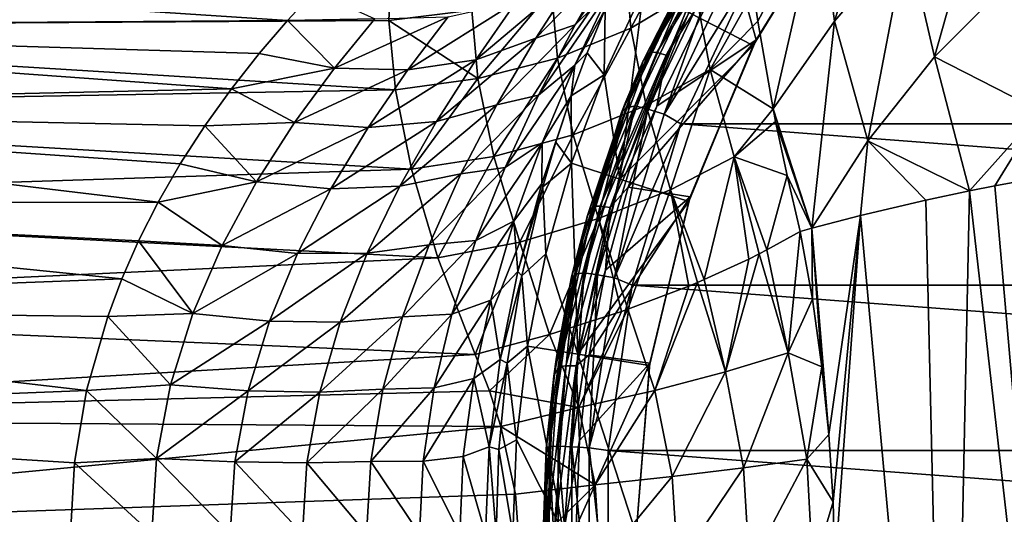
# Model space of a CAD drawing. Header units: metres. Extents: x -109 to 109, y -917 to 389.
# Tile 619 of 656: x -41 to -17, y 0 to 12. Entities that reach past the tile are written whole.
import ezdxf

# ---------------------------------------------------------------- set-up
doc = ezdxf.new("R2010")
doc.units = ezdxf.units.M
doc.layers.add('solid_24503124_XXX_01_SW0001', color=7, linetype='CONTINUOUS')

msp = doc.modelspace()

# ---------------------------------------------------------------- linework, layer by layer
at = {"layer": 'solid_24503124_XXX_01_SW0001'}
for points in [[(-19.7202, 17.148039, 18.1031), (-21.575054, 15.159669, 16.99964), (-21.206009, 12.38853, 18.866049)], [(-19.7202, 17.148039, 18.1031), (-21.206009, 12.38853, 18.866049), (-19.455965, 14.421218, 20.060394)], [(-17.428541, 16.327835, 21.142611), (-19.455965, 14.421218, 20.060394), (-18.783989, 11.531207, 21.646631)], [(-17.428541, 16.327835, 21.142611), (-18.783989, 11.531207, 21.646631), (-16.886023, 13.440749, 22.795244)], [(-21.034418, 15.28244, -55.5), (-23.16614, 11.803802, -55.5), (-24.725431, 12.598236, -55.5)], [(-23.095123, 11.942163, -68.410385), (-20.926567, 15.429807, -69.183578), (-23.676977, 14.062058, -68.880356)], [(-23.095123, 11.942163, -68.410385), (-23.16614, 11.803802, -55.5), (-21.034418, 15.28244, -55.5)], [(-23.095123, 11.942163, -68.410385), (-21.034418, 15.28244, -55.5), (-20.926567, 15.429807, -69.183578)], [(-25.662672, 11.65225, -68.774284), (-23.76852, 15.161622, -69.552292), (-23.966427, 14.955153, -69.78373)], [(-23.616819, 15.117866, -69.315033), (-23.76852, 15.161622, -69.552292), (-25.662672, 11.65225, -68.774284)], [(-25.499327, 11.630061, -68.541809), (-23.616819, 15.117866, -69.315033), (-25.662672, 11.65225, -68.774284)], [(-23.408556, 15.023274, -69.145035), (-23.616819, 15.117866, -69.315033), (-25.499327, 11.630061, -68.541809)], [(-25.27508, 11.565077, -68.378372), (-23.408556, 15.023274, -69.145035), (-25.499327, 11.630061, -68.541809)], [(-25.27508, 11.565077, -68.378372), (-23.676977, 14.062058, -68.880356), (-23.408556, 15.023274, -69.145035)], [(-21.575054, 15.159669, 16.99964), (-23.1581, 13.099862, 15.798774), (-23.055262, 12.389026, 16.320356)], [(-21.575054, 15.159669, 16.99964), (-23.055262, 12.389026, 16.320356), (-22.687817, 10.27586, 17.556974)], [(-21.575054, 15.159669, 16.99964), (-22.687817, 10.27586, 17.556974), (-21.206009, 12.38853, 18.866049)], [(-27.472441, 12.299416, -16.502735), (-25.692024, 14.920095, -16.615126), (-26.612989, 13.157904, -18.040602)], [(-27.472441, 12.299416, -16.502735), (-26.539146, 13.929965, -15.151919), (-25.692024, 14.920095, -16.615126)], [(-26.266005, 13.874223, 11.038857), (-26.124853, 12.222752, 12.849052), (-24.705946, 14.879438, 11.826934)], [(-26.124853, 12.222752, 12.849052), (-24.56822, 13.159922, 13.723076), (-24.705946, 14.879438, 11.826934)], [(-25.831335, 11.434229, -69.003159), (-23.966427, 14.955153, -69.78373), (-24.378328, 14.27444, -69.657234)], [(-25.662672, 11.65225, -68.774284), (-23.966427, 14.955153, -69.78373), (-25.831335, 11.434229, -69.003159)], [(-19.455965, 14.421218, 20.060394), (-21.206009, 12.38853, 18.866049), (-20.398796, 9.50236, 20.381699)], [(-19.455965, 14.421218, 20.060394), (-20.398796, 9.50236, 20.381699), (-18.783989, 11.531207, 21.646631)], [(-26.251627, 10.290256, -115.290489), (-24.531811, 14.009024, -114.371078), (-24.457947, 14.059238, -114.703629)], [(-26.251627, 10.290256, -115.290489), (-24.457947, 14.059238, -114.703629), (-26.023148, 10.342906, -115.705444)], [(-26.24716, 10.447444, -68.832848), (-24.378328, 14.27444, -69.657234), (-24.531811, 14.009024, -114.371078)], [(-25.831335, 11.434229, -69.003159), (-24.378328, 14.27444, -69.657234), (-26.24716, 10.447444, -68.832848)], [(-26.023148, 10.342906, -115.705444), (-24.215528, 14.126967, -115.116051), (-25.713863, 10.264567, -116.050247)], [(-24.457947, 14.059238, -114.703629), (-24.215528, 14.126967, -115.116051), (-26.023148, 10.342906, -115.705444)], [(-24.215528, 14.126967, -115.116051), (-23.927008, 14.021741, -115.471535), (-25.713863, 10.264567, -116.050247)], [(-23.095123, 11.942163, -68.410385), (-23.676977, 14.062058, -68.880356), (-25.497822, 10.339836, -68.055161)], [(-25.27508, 11.565077, -68.378372), (-25.497822, 10.339836, -68.055161), (-23.676977, 14.062058, -68.880356)], [(-56.5, 13.856406, -8), (-33.776604, 13.116214, -9.163239), (-34.432426, 12.404593, -10.105744)], [(-56.5, 12.256711, -10.284602), (-56.5, 13.856406, -8), (-34.432426, 12.404593, -10.105744)], [(-56.5, 13.856406, 8), (-56.5, 12.256711, 10.284602), (-31.911604, 13.806669, 8.085536)], [(-28.421934, 11.980676, -14.796206), (-26.539146, 13.929965, -15.151919), (-27.472441, 12.299416, -16.502735)], [(-28.421934, 11.980676, -14.796206), (-27.444651, 13.509051, -13.410356), (-26.539146, 13.929965, -15.151919)], [(-28.044989, 13.124377, 10.45727), (-27.899931, 11.495962, 12.227619), (-26.266005, 13.874223, 11.038857)], [(-27.899931, 11.495962, 12.227619), (-26.124853, 12.222752, 12.849052), (-26.266005, 13.874223, 11.038857)], [(-26.24716, 10.447444, -68.832848), (-24.531811, 14.009024, -114.371078), (-26.352238, 10.179494, -114.905983)], [(-26.251627, 10.290256, -115.290489), (-26.352238, 10.179494, -114.905983), (-24.531811, 14.009024, -114.371078)], [(-25.713863, 10.264567, -116.050247), (-23.927008, 14.021741, -115.471535), (-25.32399, 10.140162, -116.280907)], [(-23.927008, 14.021741, -115.471535), (-23.563311, 13.854041, -115.717056), (-25.32399, 10.140162, -116.280907)], [(-25.32399, 10.140162, -116.280907), (-23.563311, 13.854041, -115.717056), (-23.170029, 13.623726, -115.831429)], [(-56.5, 12.256711, 10.284602), (-31.977009, 12.406566, 10.103322), (-31.911604, 13.806669, 8.085536)], [(-29.974731, 12.658633, 10.104457), (-31.911604, 13.806669, 8.085536), (-31.977009, 12.406566, 10.103322)], [(-25.32399, 10.140162, -116.280907), (-23.170029, 13.623726, -115.831429), (-24.921597, 9.905602, -116.384377)], [(24.920534, 9.908373, -116.384033), (-24.921597, 9.905602, -116.384377), (-23.170029, 13.623726, -115.831429)], [(23.169035, 13.625479, -115.831123), (24.920534, 9.908373, -116.384033), (-23.170029, 13.623726, -115.831429)], [(-29.876015, 11.455815, -13.569206), (-27.444651, 13.509051, -13.410356), (-28.421934, 11.980676, -14.796206)], [(-29.876015, 11.455815, -13.569206), (-28.89983, 12.854183, -12.249335), (-27.444651, 13.509051, -13.410356)], [(-16.886023, 13.440749, 22.795244), (-18.783989, 11.531207, 21.646631), (-16.211521, 10.215284, 23.874405)], [(-32.321529, 12.445613, -10.373001), (-34.432426, 12.404593, -10.105744), (-33.776604, 13.116214, -9.163239)], [(-28.044989, 13.124377, 10.45727), (-29.974731, 12.658633, 10.104457), (-29.825436, 11.007402, 11.882587)], [(-28.044989, 13.124377, 10.45727), (-29.825436, 11.007402, 11.882587), (-27.899931, 11.495962, 12.227619)], [(-28.358997, 10.60162, -17.624876), (-26.612989, 13.157904, -18.040602), (-27.483097, 11.327538, -19.222845)], [(-28.358997, 10.60162, -17.624876), (-27.472441, 12.299416, -16.502735), (-26.612989, 13.157904, -18.040602)], [(-27.483097, 11.327538, -19.222845), (-26.612989, 13.157904, -18.040602), (-26.751974, 12.679529, -19.6329)], [(-25.822058, 13.156995, -37.5), (-26.391819, 8.575222, -55.5), (-26.774742, 11.090462, -37.5)], [(-25.822058, 13.156995, -37.5), (-26.774742, 11.090462, -37.5), (-26.751974, 12.679529, -19.6329)], [(-25.822058, 13.156995, -37.5), (-24.725431, 12.598236, -55.5), (-26.391819, 8.575222, -55.5)], [(-26.124853, 12.222752, 12.849052), (-25.757866, 10.356495, 14.408895), (-24.56822, 13.159922, 13.723076)], [(-25.757866, 10.356495, 14.408895), (-24.210369, 11.224267, 15.366763), (-24.56822, 13.159922, 13.723076)], [(-24.56822, 13.159922, 13.723076), (-24.210369, 11.224267, 15.366763), (-23.1581, 13.099862, 15.798774)], [(-24.210369, 11.224267, 15.366763), (-23.055262, 12.389026, 16.320356), (-23.1581, 13.099862, 15.798774)], [(-29.825436, 11.007402, 11.882587), (-29.974731, 12.658633, 10.104457), (-31.977009, 12.406566, 10.103322)], [(-31.52136, 11.210532, -12.50977), (-28.89983, 12.854183, -12.249335), (-29.876015, 11.455815, -13.569206)], [(-31.52136, 11.210532, -12.50977), (-30.546156, 12.494998, -11.225233), (-28.89983, 12.854183, -12.249335)], [(-27.483097, 11.327538, -19.222845), (-26.751974, 12.679529, -19.6329), (-27.184282, 11.624179, -20.761402)], [(-26.774742, 11.090462, -37.5), (-27.184282, 11.624179, -20.761402), (-26.751974, 12.679529, -19.6329)], [(-56.5, 12.256711, 10.284602), (-31.819313, 10.734424, 11.864744), (-31.977009, 12.406566, 10.103322)], [(-56.5, 12.256711, -10.284602), (-34.432426, 12.404593, -10.105744), (-35.111633, 11.612394, -11.00692)], [(-33.295925, 11.255138, -11.654319), (-35.111633, 11.612394, -11.00692), (-34.432426, 12.404593, -10.105744)], [(-33.295925, 11.255138, -11.654319), (-34.432426, 12.404593, -10.105744), (-32.321529, 12.445613, -10.373001)], [(-33.295925, 11.255138, -11.654319), (-30.546156, 12.494998, -11.225233), (-31.52136, 11.210532, -12.50977)], [(-33.295925, 11.255138, -11.654319), (-32.321529, 12.445613, -10.373001), (-30.546156, 12.494998, -11.225233)], [(-29.825436, 11.007402, 11.882587), (-31.977009, 12.406566, 10.103322), (-31.819313, 10.734424, 11.864744)], [(-23.16614, 11.803802, -55.5), (-26.391819, 8.575222, -55.5), (-24.725431, 12.598236, -55.5)], [(-24.210369, 11.224267, 15.366763), (-22.687817, 10.27586, 17.556974), (-23.055262, 12.389026, 16.320356)], [(-21.206009, 12.38853, 18.866049), (-22.687817, 10.27586, 17.556974), (-21.752953, 7.386054, 18.987127)], [(-21.206009, 12.38853, 18.866049), (-21.752953, 7.386054, 18.987127), (-20.398796, 9.50236, 20.381699)], [(-56.5, 12.256711, -10.284602), (-35.111633, 11.612394, -11.00692), (-35.785995, 10.757524, -11.843803)], [(-56.5, 10.284602, -12.256711), (-56.5, 12.256711, -10.284602), (-35.785995, 10.757524, -11.843803)], [(-56.5, 12.256711, 10.284602), (-56.5, 10.284602, 12.256711), (-31.819313, 10.734424, 11.864744)], [(-29.364809, 10.369782, -15.956397), (-27.472441, 12.299416, -16.502735), (-28.358997, 10.60162, -17.624876)], [(-29.364809, 10.369782, -15.956397), (-28.421934, 11.980676, -14.796206), (-27.472441, 12.299416, -16.502735)], [(-27.899931, 11.495962, 12.227619), (-27.522528, 9.646143, 13.740574), (-26.124853, 12.222752, 12.849052)], [(-27.522528, 9.646143, 13.740574), (-25.757866, 10.356495, 14.408895), (-26.124853, 12.222752, 12.849052)], [(-30.825558, 9.966442, -14.69121), (-28.421934, 11.980676, -14.796206), (-29.364809, 10.369782, -15.956397)], [(-30.825558, 9.966442, -14.69121), (-29.876015, 11.455815, -13.569206), (-28.421934, 11.980676, -14.796206)], [(-23.095123, 11.942163, -68.410385), (-25.497822, 10.339836, -68.055161), (-26.19401, 8.38144, -67.620995)], [(-24.692266, 8.141981, -67.567909), (-23.095123, 11.942163, -68.410385), (-26.19401, 8.38144, -67.620995)], [(-24.692266, 8.141981, -67.567909), (-23.16614, 11.803802, -55.5), (-23.095123, 11.942163, -68.410385)], [(-23.16614, 11.803802, -55.5), (-24.727448, 8.034504, -55.5), (-26.391819, 8.575222, -55.5)], [(-24.692266, 8.141981, -67.567909), (-24.727448, 8.034504, -55.5), (-23.16614, 11.803802, -55.5)], [(-33.295925, 11.255138, -11.654319), (-35.785995, 10.757524, -11.843803), (-35.111633, 11.612394, -11.00692)], [(-32.478886, 9.82093, -13.624565), (-29.876015, 11.455815, -13.569206), (-30.825558, 9.966442, -14.69121)], [(-32.478886, 9.82093, -13.624565), (-31.52136, 11.210532, -12.50977), (-29.876015, 11.455815, -13.569206)], [(-27.899931, 11.495962, 12.227619), (-29.825436, 11.007402, 11.882587), (-29.436735, 9.120432, 13.38741)], [(-27.899931, 11.495962, 12.227619), (-29.436735, 9.120432, 13.38741), (-27.522528, 9.646143, 13.740574)], [(-26.774742, 11.090462, -37.5), (-27.568964, 10.585993, -21.728491), (-27.184282, 11.624179, -20.761402)], [(-27.483097, 11.327538, -19.222845), (-27.184282, 11.624179, -20.761402), (-27.568964, 10.585993, -21.728491)], [(-27.178856, 7.695705, -68.174355), (-25.831335, 11.434229, -69.003159), (-26.24716, 10.447444, -68.832848)], [(-27.038572, 7.920352, -67.946945), (-25.831335, 11.434229, -69.003159), (-27.178856, 7.695705, -68.174355)], [(-27.038572, 7.920352, -67.946945), (-25.662672, 11.65225, -68.774284), (-25.831335, 11.434229, -69.003159)], [(-25.499327, 11.630061, -68.541809), (-25.662672, 11.65225, -68.774284), (-27.038572, 7.920352, -67.946945)], [(-26.866831, 7.920931, -67.719513), (-25.499327, 11.630061, -68.541809), (-27.038572, 7.920352, -67.946945)], [(-25.27508, 11.565077, -68.378372), (-25.499327, 11.630061, -68.541809), (-26.866831, 7.920931, -67.719513)], [(-26.631058, 7.887203, -67.563011), (-25.27508, 11.565077, -68.378372), (-26.866831, 7.920931, -67.719513)], [(-26.631058, 7.887203, -67.563011), (-25.497822, 10.339836, -68.055161), (-25.27508, 11.565077, -68.378372)], [(-18.783989, 11.531207, 21.646631), (-20.398796, 9.50236, 20.381699), (-17.940081, 8.286742, 22.643448)], [(-18.783989, 11.531207, 21.646631), (-17.940081, 8.286742, 22.643448), (-16.211521, 10.215284, 23.874405)], [(-34.262596, 9.940183, -12.793458), (-35.785995, 10.757524, -11.843803), (-33.295925, 11.255138, -11.654319)], [(-34.262596, 9.940183, -12.793458), (-33.295925, 11.255138, -11.654319), (-31.52136, 11.210532, -12.50977)], [(-34.262596, 9.940183, -12.793458), (-31.52136, 11.210532, -12.50977), (-32.478886, 9.82093, -13.624565)], [(-29.169197, 8.85772, -18.533417), (-27.483097, 11.327538, -19.222845), (-28.273262, 9.452996, -20.17697)], [(-29.169197, 8.85772, -18.533417), (-28.358997, 10.60162, -17.624876), (-27.483097, 11.327538, -19.222845)], [(-28.273262, 9.452996, -20.17697), (-27.483097, 11.327538, -19.222845), (-27.568964, 10.585993, -21.728491)], [(-25.757866, 10.356495, 14.408895), (-25.164553, 8.316632, 15.694437), (-24.210369, 11.224267, 15.366763)], [(-25.164553, 8.316632, 15.694437), (-23.631798, 9.110611, 16.73633), (-24.210369, 11.224267, 15.366763)], [(-24.210369, 11.224267, 15.366763), (-23.631798, 9.110611, 16.73633), (-22.687817, 10.27586, 17.556974)], [(-29.825436, 11.007402, 11.882587), (-31.819313, 10.734424, 11.864744), (-31.429295, 8.81644, 13.351793)], [(-29.436735, 9.120432, 13.38741), (-29.825436, 11.007402, 11.882587), (-31.429295, 8.81644, 13.351793)], [(-26.774742, 11.090462, -37.5), (-27.562353, 8.955551, -37.5), (-27.568964, 10.585993, -21.728491)], [(-26.774742, 11.090462, -37.5), (-26.391819, 8.575222, -55.5), (-27.562353, 8.955551, -37.5)], [(-56.5, 10.284602, -12.256711), (-35.785995, 10.757524, -11.843803), (-36.430328, 9.860072, -12.600753)], [(-56.5, 10.284602, 12.256711), (-31.429295, 8.81644, 13.351793), (-31.819313, 10.734424, 11.864744)], [(-34.262596, 9.940183, -12.793458), (-36.430328, 9.860072, -12.600753), (-35.785995, 10.757524, -11.843803)], [(-30.238077, 8.69774, -16.904169), (-28.358997, 10.60162, -17.624876), (-29.169197, 8.85772, -18.533417)], [(-30.238077, 8.69774, -16.904169), (-29.364809, 10.369782, -15.956397), (-28.358997, 10.60162, -17.624876)], [(-28.281446, 8.468591, -22.592659), (-27.568964, 10.585993, -21.728491), (-27.939276, 9.468213, -22.631189)], [(-28.273262, 9.452996, -20.17697), (-27.568964, 10.585993, -21.728491), (-28.281446, 8.468591, -22.592659)], [(-27.562353, 8.955551, -37.5), (-27.939276, 9.468213, -22.631189), (-27.568964, 10.585993, -21.728491)], [(-56.5, 10.284602, -12.256711), (-37.024799, 8.940952, -13.268736), (-37.559166, 8.012844, -13.848983)], [(-56.5, 8, -13.856406), (-56.5, 10.284602, -12.256711), (-37.559166, 8.012844, -13.848983)], [(-56.5, 10.284602, -12.256711), (-36.430328, 9.860072, -12.600753), (-37.024799, 8.940952, -13.268736)], [(-56.5, 10.284602, 12.256711), (-56.5, 8, 13.856406), (-31.429295, 8.81644, 13.351793)], [(-31.711895, 8.403226, -15.623512), (-29.364809, 10.369782, -15.956397), (-30.238077, 8.69774, -16.904169)], [(-31.711895, 8.403226, -15.623512), (-30.825558, 9.966442, -14.69121), (-29.364809, 10.369782, -15.956397)], [(-27.522528, 9.646143, 13.740574), (-26.912403, 7.621606, 14.96833), (-25.757866, 10.356495, 14.408895)], [(-27.522182, 6.371183, -67.954765), (-26.24716, 10.447444, -68.832848), (-26.352238, 10.179494, -114.905983)], [(-27.178856, 7.695705, -68.174355), (-26.24716, 10.447444, -68.832848), (-27.522182, 6.371183, -67.954765)], [(-27.476698, 6.27702, -115.712921), (-26.352238, 10.179494, -114.905983), (-26.251627, 10.290256, -115.290489)], [(-27.476698, 6.27702, -115.712921), (-26.251627, 10.290256, -115.290489), (-27.25803, 6.31038, -116.13015)], [(-27.25803, 6.31038, -116.13015), (-26.023148, 10.342906, -115.705444), (-26.934349, 6.261944, -116.467148)], [(-26.251627, 10.290256, -115.290489), (-26.023148, 10.342906, -115.705444), (-27.25803, 6.31038, -116.13015)], [(-26.023148, 10.342906, -115.705444), (-25.713863, 10.264567, -116.050247), (-26.934349, 6.261944, -116.467148)], [(-26.934349, 6.261944, -116.467148), (-25.713863, 10.264567, -116.050247), (-26.526325, 6.18524, -116.686958)], [(-26.912403, 7.621606, 14.96833), (-25.164553, 8.316632, 15.694437), (-25.757866, 10.356495, 14.408895)], [(-26.631058, 7.887203, -67.563011), (-26.19401, 8.38144, -67.620995), (-25.497822, 10.339836, -68.055161)], [(-25.713863, 10.264567, -116.050247), (-25.32399, 10.140162, -116.280907), (-26.526325, 6.18524, -116.686958)], [(-23.631798, 9.110611, 16.73633), (-22.626621, 9.965245, 17.70426), (-22.687817, 10.27586, 17.556974)], [(-22.687817, 10.27586, 17.556974), (-22.626621, 9.965245, 17.70426), (-21.752953, 7.386054, 18.987127)], [(-27.522182, 6.371183, -67.954765), (-26.352238, 10.179494, -114.905983), (-27.567728, 6.171128, -115.282211)], [(-27.476698, 6.27702, -115.712921), (-27.567728, 6.171128, -115.282211), (-26.352238, 10.179494, -114.905983)], [(-26.526325, 6.18524, -116.686958), (-25.32399, 10.140162, -116.280907), (-24.921597, 9.905602, -116.384377)], [(-16.211521, 10.215284, 23.874405), (-17.940081, 8.286742, 22.643448), (-17.322748, 8.409726, 23.121616)], [(-16.211521, 10.215284, 23.874405), (-17.322748, 8.409726, 23.121616), (-15.558945, 8.731133, 24.34955)], [(-35.181576, 8.508031, -13.78535), (-37.024799, 8.940952, -13.268736), (-36.430328, 9.860072, -12.600753)], [(-35.181576, 8.508031, -13.78535), (-36.430328, 9.860072, -12.600753), (-34.262596, 9.940183, -12.793458)], [(-35.181576, 8.508031, -13.78535), (-34.262596, 9.940183, -12.793458), (-32.478886, 9.82093, -13.624565)], [(-35.181576, 8.508031, -13.78535), (-32.478886, 9.82093, -13.624565), (-33.380577, 8.33861, -14.571616)], [(-33.380577, 8.33861, -14.571616), (-30.825558, 9.966442, -14.69121), (-31.711895, 8.403226, -15.623512)], [(-33.380577, 8.33861, -14.571616), (-32.478886, 9.82093, -13.624565), (-30.825558, 9.966442, -14.69121)], [(-26.526325, 6.18524, -116.686958), (-24.921597, 9.905602, -116.384377), (-26.0924, 6.007472, -116.774124)], [(26.091532, 6.011378, -116.773827), (-26.0924, 6.007472, -116.774124), (-24.921597, 9.905602, -116.384377)], [(24.920534, 9.908373, -116.384033), (26.091532, 6.011378, -116.773827), (-24.921597, 9.905602, -116.384377)], [(-23.631798, 9.110611, 16.73633), (-22.351046, 8.662759, 18.237749), (-22.626621, 9.965245, 17.70426)], [(-22.626621, 9.965245, 17.70426), (-22.351046, 8.662759, 18.237749), (-21.752953, 7.386054, 18.987127)], [(-27.522528, 9.646143, 13.740574), (-29.436735, 9.120432, 13.38741), (-28.808372, 7.052164, 14.585835)], [(-27.522528, 9.646143, 13.740574), (-28.808372, 7.052164, 14.585835), (-26.912403, 7.621606, 14.96833)], [(-29.875584, 7.086966, -19.24299), (-28.273262, 9.452996, -20.17697), (-28.958103, 7.554953, -20.919321)], [(-29.875584, 7.086966, -19.24299), (-29.169197, 8.85772, -18.533417), (-28.273262, 9.452996, -20.17697)], [(-28.958103, 7.554953, -20.919321), (-28.273262, 9.452996, -20.17697), (-28.281446, 8.468591, -22.592659)], [(-28.281446, 8.468591, -22.592659), (-27.939276, 9.468213, -22.631189), (-28.25569, 8.385601, -23.382771)], [(-27.562353, 8.955551, -37.5), (-28.25569, 8.385601, -23.382771), (-27.939276, 9.468213, -22.631189)], [(-20.398796, 9.50236, 20.381699), (-21.752953, 7.386054, 18.987127), (-20.57029, 7.692861, 20.269875)], [(-20.398796, 9.50236, 20.381699), (-20.57029, 7.692861, 20.269875), (-18.996506, 8.062433, 21.759905)], [(-20.398796, 9.50236, 20.381699), (-18.996506, 8.062433, 21.759905), (-17.940081, 8.286742, 22.643448)], [(-29.436735, 9.120432, 13.38741), (-31.429295, 8.81644, 13.351793), (-30.792587, 6.673843, 14.541657)], [(-28.808372, 7.052164, 14.585835), (-29.436735, 9.120432, 13.38741), (-30.792587, 6.673843, 14.541657)], [(-25.164553, 8.316632, 15.694437), (-24.350927, 6.148082, 16.688004), (-23.631798, 9.110611, 16.73633)], [(-23.631798, 9.110611, 16.73633), (-24.350927, 6.148082, 16.688004), (-23.272039, 6.641501, 17.439009)], [(-23.631798, 9.110611, 16.73633), (-22.837912, 6.860618, 17.814236), (-22.351046, 8.662759, 18.237749)], [(-23.631798, 9.110611, 16.73633), (-23.026264, 6.763871, 17.645475), (-22.837912, 6.860618, 17.814236)], [(-23.631798, 9.110611, 16.73633), (-23.272039, 6.641501, 17.439009), (-23.026264, 6.763871, 17.645475)], [(-56.5, 8, 13.856406), (-30.792587, 6.673843, 14.541657), (-31.429295, 8.81644, 13.351793)], [(-35.181576, 8.508031, -13.78535), (-37.559166, 8.012844, -13.848983), (-37.024799, 8.940952, -13.268736)], [(-31.008366, 6.983476, -17.652254), (-29.169197, 8.85772, -18.533417), (-29.875584, 7.086966, -19.24299)], [(-31.008366, 6.983476, -17.652254), (-30.238077, 8.69774, -16.904169), (-29.169197, 8.85772, -18.533417)], [(-27.562353, 8.955551, -37.5), (-28.180031, 6.765427, -37.5), (-28.25569, 8.385601, -23.382771)], [(-27.562353, 8.955551, -37.5), (-27.408352, 4.341056, -55.5), (-28.180031, 6.765427, -37.5)], [(-27.562353, 8.955551, -37.5), (-26.391819, 8.575222, -55.5), (-27.408352, 4.341056, -55.5)], [(-32.499832, 6.781717, -16.373253), (-30.238077, 8.69774, -16.904169), (-31.008366, 6.983476, -17.652254)], [(-32.499832, 6.781717, -16.373253), (-31.711895, 8.403226, -15.623512), (-30.238077, 8.69774, -16.904169)], [(-24.727448, 8.034504, -55.5), (-27.408352, 4.341056, -55.5), (-26.391819, 8.575222, -55.5)], [(-22.837912, 6.860618, 17.814236), (-22.032963, 7.308997, 18.65941), (-22.351046, 8.662759, 18.237749)], [(-22.351046, 8.662759, 18.237749), (-22.032963, 7.308997, 18.65941), (-21.752953, 7.386054, 18.987127)], [(-15.558945, 8.731133, 24.34955), (-17.322748, 8.409726, 23.121616), (-15.224534, -15.608111, 23.695024)], [(-36.013176, 6.966485, -14.622366), (-37.559166, 8.012844, -13.848983), (-35.181576, 8.508031, -13.78535)], [(-36.013176, 6.966485, -14.622366), (-35.181576, 8.508031, -13.78535), (-33.380577, 8.33861, -14.571616)], [(-36.013176, 6.966485, -14.622366), (-33.380577, 8.33861, -14.571616), (-34.189114, 6.775382, -15.351205)], [(-34.189114, 6.775382, -15.351205), (-31.711895, 8.403226, -15.623512), (-32.499832, 6.781717, -16.373253)], [(-34.189114, 6.775382, -15.351205), (-33.380577, 8.33861, -14.571616), (-31.711895, 8.403226, -15.623512)], [(-28.958103, 7.554953, -20.919321), (-28.281446, 8.468591, -22.592659), (-28.861309, 6.338676, -23.231527)], [(-28.861309, 6.338676, -23.231527), (-28.281446, 8.468591, -22.592659), (-28.25569, 8.385601, -23.382771)], [(-28.861309, 6.338676, -23.231527), (-28.25569, 8.385601, -23.382771), (-28.763802, 6.239664, -24.555656)], [(-28.180031, 6.765427, -37.5), (-28.763802, 6.239664, -24.555656), (-28.25569, 8.385601, -23.382771)], [(-24.692266, 8.141981, -67.567909), (-26.19401, 8.38144, -67.620995), (-26.740511, 6.373576, -67.175865)], [(-26.631058, 7.887203, -67.563011), (-26.740511, 6.373576, -67.175865), (-26.19401, 8.38144, -67.620995)], [(-17.322748, 8.409726, 23.121616), (-17.940081, 8.286742, 22.643448), (-15.224534, -15.608111, 23.695024)], [(-24.692266, 8.141981, -67.567909), (-26.740511, 6.373576, -67.175865), (-27.133753, 4.327829, -66.722328)], [(-25.670517, 4.126082, -66.677605), (-24.692266, 8.141981, -67.567909), (-27.133753, 4.327829, -66.722328)], [(-26.912403, 7.621606, 14.96833), (-26.197941, 5.429937, 15.85166), (-25.164553, 8.316632, 15.694437)], [(-25.164553, 8.316632, 15.694437), (-26.197941, 5.429937, 15.85166), (-24.727703, 5.990007, 16.47629)], [(-25.670517, 4.126082, -66.677605), (-24.727448, 8.034504, -55.5), (-24.692266, 8.141981, -67.567909)], [(-25.164553, 8.316632, 15.694437), (-24.515869, 6.078067, 16.592432), (-24.350927, 6.148082, 16.688004)], [(-25.164553, 8.316632, 15.694437), (-24.727703, 5.990007, 16.47629), (-24.515869, 6.078067, 16.592432)], [(-17.940081, 8.286742, 22.643448), (-18.996506, 8.062433, 21.759905), (-18.441193, -15.608111, 21.287626)], [(-17.940081, 8.286742, 22.643448), (-18.441193, -15.608111, 21.287626), (-15.224534, -15.608111, 23.695024)], [(-56.5, 8, -13.856406), (-37.559166, 8.012844, -13.848983), (-38.029507, 7.085492, -14.345585)], [(-56.5, 8, -13.856406), (-38.029507, 7.085492, -14.345585), (-38.435509, 6.165098, -14.764538)], [(-56.5, 5.472322, -15.035082), (-56.5, 8, -13.856406), (-38.435509, 6.165098, -14.764538)], [(-56.5, 8, 13.856406), (-56.5, 5.472322, 15.035082), (-30.792587, 6.673843, 14.541657)], [(-36.013176, 6.966485, -14.622366), (-38.029507, 7.085492, -14.345585), (-37.559166, 8.012844, -13.848983)], [(-26.866831, 7.920931, -67.719513), (-27.038572, 7.920352, -67.946945), (-27.873201, 4.039024, -67.086472)], [(-27.696392, 4.06316, -66.864265), (-26.866831, 7.920931, -67.719513), (-27.873201, 4.039024, -67.086472)], [(-27.873201, 4.039024, -67.086472), (-27.038572, 7.920352, -67.946945), (-27.178856, 7.695705, -68.174355)], [(-26.631058, 7.887203, -67.563011), (-26.866831, 7.920931, -67.719513), (-27.696392, 4.06316, -66.864265)], [(-27.453663, 4.061774, -66.714935), (-26.631058, 7.887203, -67.563011), (-27.696392, 4.06316, -66.864265)], [(-27.453663, 4.061774, -66.714935), (-26.740511, 6.373576, -67.175865), (-26.631058, 7.887203, -67.563011)], [(-24.727448, 8.034504, -55.5), (-25.679888, 4.067345, -55.5), (-27.408352, 4.341056, -55.5)], [(-25.670517, 4.126082, -66.677605), (-25.679888, 4.067345, -55.5), (-24.727448, 8.034504, -55.5)], [(-18.996506, 8.062433, 21.759905), (-20.57029, 7.692861, 20.269875), (-18.441193, -15.608111, 21.287626)], [(-26.912403, 7.621606, 14.96833), (-28.808372, 7.052164, 14.585835), (-28.092615, 4.819025, 15.440219)], [(-26.912403, 7.621606, 14.96833), (-28.092615, 4.819025, 15.440219), (-26.352278, 5.375819, 15.802683)], [(-27.986675, 3.812137, -67.313385), (-27.178856, 7.695705, -68.174355), (-27.925539, 4.269281, -67.501961)], [(-27.873201, 4.039024, -67.086472), (-27.178856, 7.695705, -68.174355), (-27.986675, 3.812137, -67.313385)], [(-27.178856, 7.695705, -68.174355), (-27.522182, 6.371183, -67.954765), (-27.925539, 4.269281, -67.501961)], [(-26.912403, 7.621606, 14.96833), (-26.352278, 5.375819, 15.802683), (-26.197941, 5.429937, 15.85166)], [(-20.57029, 7.692861, 20.269875), (-21.752953, 7.386054, 18.987127), (-21.337793, 2.402068, 19.302744)], [(-20.57029, 7.692861, 20.269875), (-21.337793, 2.402068, 19.302744), (-21.234648, 0.771415, 19.357843)], [(-20.57029, 7.692861, 20.269875), (-21.234648, 0.771415, 19.357843), (-21.196859, -0.85483, 19.336443)], [(-20.57029, 7.692861, 20.269875), (-21.196859, -0.85483, 19.336443), (-18.441193, -15.608111, 21.287626)], [(-30.45376, 5.306175, -19.768415), (-28.958103, 7.554953, -20.919321), (-29.515459, 5.651167, -21.466785)], [(-30.45376, 5.306175, -19.768415), (-29.875584, 7.086966, -19.24299), (-28.958103, 7.554953, -20.919321)], [(-29.515459, 5.651167, -21.466785), (-28.958103, 7.554953, -20.919321), (-28.861309, 6.338676, -23.231527)], [(-21.752953, 7.386054, 18.987127), (-22.032963, 7.308997, 18.65941), (-21.738674, 5.671855, 18.955853)], [(-21.752953, 7.386054, 18.987127), (-21.506174, 4.035986, 19.169476), (-21.337793, 2.402068, 19.302744)], [(-21.752953, 7.386054, 18.987127), (-21.738674, 5.671855, 18.955853), (-21.506174, 4.035986, 19.169476)], [(-22.837912, 6.860618, 17.814236), (-22.324728, 4.37868, 18.342951), (-22.032963, 7.308997, 18.65941)], [(-22.324728, 4.37868, 18.342951), (-21.738674, 5.671855, 18.955853), (-22.032963, 7.308997, 18.65941)], [(-36.717838, 5.325953, -15.293452), (-38.435509, 6.165098, -14.764538), (-38.029507, 7.085492, -14.345585)], [(-36.717838, 5.325953, -15.293452), (-38.029507, 7.085492, -14.345585), (-36.013176, 6.966485, -14.622366)], [(-36.717838, 5.325953, -15.293452), (-36.013176, 6.966485, -14.622366), (-34.189114, 6.775382, -15.351205)], [(-33.156544, 5.117115, -16.946024), (-31.008366, 6.983476, -17.652254), (-31.645605, 5.244482, -18.21244)], [(-33.156544, 5.117115, -16.946024), (-32.499832, 6.781717, -16.373253), (-31.008366, 6.983476, -17.652254)], [(-31.645605, 5.244482, -18.21244), (-29.875584, 7.086966, -19.24299), (-30.45376, 5.306175, -19.768415)], [(-31.645605, 5.244482, -18.21244), (-31.008366, 6.983476, -17.652254), (-29.875584, 7.086966, -19.24299)], [(-28.808372, 7.052164, 14.585835), (-30.792587, 6.673843, 14.541657), (-29.891802, 4.337836, 15.400753)], [(-28.808372, 7.052164, 14.585835), (-29.891802, 4.337836, 15.400753), (-28.092615, 4.819025, 15.440219)], [(-56.5, 5.472322, 15.035082), (-29.891802, 4.337836, 15.400753), (-30.792587, 6.673843, 14.541657)], [(-36.717838, 5.325953, -15.293452), (-34.189114, 6.775382, -15.351205), (-34.868477, 5.144064, -15.961235)], [(-34.868477, 5.144064, -15.961235), (-32.499832, 6.781717, -16.373253), (-33.156544, 5.117115, -16.946024)], [(-34.868477, 5.144064, -15.961235), (-34.189114, 6.775382, -15.351205), (-32.499832, 6.781717, -16.373253)], [(-28.180031, 6.765427, -37.5), (-28.62397, 4.533592, -37.5), (-28.763802, 6.239664, -24.555656)], [(-28.180031, 6.765427, -37.5), (-27.408352, 4.341056, -55.5), (-28.62397, 4.533592, -37.5)], [(-23.83744, 3.914245, 17.205383), (-22.324728, 4.37868, 18.342951), (-23.026264, 6.763871, 17.645475)], [(-23.272039, 6.641501, 17.439009), (-23.83744, 3.914245, 17.205383), (-23.026264, 6.763871, 17.645475)], [(-22.837912, 6.860618, 17.814236), (-23.026264, 6.763871, 17.645475), (-22.324728, 4.37868, 18.342951)], [(-23.272039, 6.641501, 17.439009), (-24.350927, 6.148082, 16.688004), (-23.83744, 3.914245, 17.205383)], [(-29.515459, 5.651167, -21.466785), (-28.861309, 6.338676, -23.231527), (-29.289265, 4.213759, -23.664864)], [(-29.289265, 4.213759, -23.664864), (-28.861309, 6.338676, -23.231527), (-28.763802, 6.239664, -24.555656)], [(-29.289265, 4.213759, -23.664864), (-28.763802, 6.239664, -24.555656), (-29.114613, 4.12416, -25.344219)], [(-28.62397, 4.533592, -37.5), (-29.114613, 4.12416, -25.344219), (-28.763802, 6.239664, -24.555656)], [(-28.098793, 2.10986, -115.934059), (-27.567728, 6.171128, -115.282211), (-27.476698, 6.27702, -115.712921)], [(-28.098793, 2.10986, -115.934059), (-27.476698, 6.27702, -115.712921), (-27.885204, 2.121323, -116.352615)], [(-27.925539, 4.269281, -67.501961), (-27.522182, 6.371183, -67.954765), (-27.567728, 6.171128, -115.282211)], [(-27.885204, 2.121323, -116.352615), (-27.25803, 6.31038, -116.13015), (-27.554121, 2.104919, -116.685478)], [(-27.476698, 6.27702, -115.712921), (-27.25803, 6.31038, -116.13015), (-27.885204, 2.121323, -116.352615)], [(-27.25803, 6.31038, -116.13015), (-26.934349, 6.261944, -116.467148), (-27.554121, 2.104919, -116.685478)], [(-27.554121, 2.104919, -116.685478), (-26.934349, 6.261944, -116.467148), (-27.136766, 2.078983, -116.899551)], [(-27.453663, 4.061774, -66.714935), (-27.133753, 4.327829, -66.722328), (-26.740511, 6.373576, -67.175865)], [(-26.934349, 6.261944, -116.467148), (-26.526325, 6.18524, -116.686958), (-27.136766, 2.078983, -116.899551)], [(-56.5, 5.472322, -15.035082), (-38.435509, 6.165098, -14.764538), (-38.778755, 5.255049, -15.112394)], [(-36.717838, 5.325953, -15.293452), (-38.778755, 5.255049, -15.112394), (-38.435509, 6.165098, -14.764538)], [(-27.925539, 4.269281, -67.501961), (-27.567728, 6.171128, -115.282211), (-28.174427, 2.064993, -115.475632)], [(-28.098793, 2.10986, -115.934059), (-28.174427, 2.064993, -115.475632), (-27.567728, 6.171128, -115.282211)], [(-27.136766, 2.078983, -116.899551), (-26.526325, 6.18524, -116.686958), (-26.0924, 6.007472, -116.774124)], [(-27.136766, 2.078983, -116.899551), (-26.0924, 6.007472, -116.774124), (-26.677105, 2.011176, -116.974716)], [(26.676765, 2.015822, -116.974602), (-26.677105, 2.011176, -116.974716), (-26.0924, 6.007472, -116.774124)], [(-24.727703, 5.990007, 16.47629), (-26.197941, 5.429937, 15.85166), (-25.545601, 3.468251, 16.379959)], [(26.091532, 6.011378, -116.773827), (26.676765, 2.015822, -116.974602), (-26.0924, 6.007472, -116.774124)], [(-25.545601, 3.468251, 16.379959), (-23.83744, 3.914245, 17.205383), (-24.515869, 6.078067, 16.592432)], [(-24.727703, 5.990007, 16.47629), (-25.545601, 3.468251, 16.379959), (-24.515869, 6.078067, 16.592432)], [(-24.350927, 6.148082, 16.688004), (-24.515869, 6.078067, 16.592432), (-23.83744, 3.914245, 17.205383)], [(-30.883036, 3.528584, -20.125801), (-29.515459, 5.651167, -21.466785), (-29.927223, 3.755185, -21.837637)], [(-30.883036, 3.528584, -20.125801), (-30.45376, 5.306175, -19.768415), (-29.515459, 5.651167, -21.466785)], [(-29.927223, 3.755185, -21.837637), (-29.515459, 5.651167, -21.466785), (-29.289265, 4.213759, -23.664864)], [(-22.324728, 4.37868, 18.342951), (-21.506174, 4.035986, 19.169476), (-21.738674, 5.671855, 18.955853)], [(-56.5, 5.472322, -15.035082), (-38.778755, 5.255049, -15.112394), (-39.288773, 3.466849, -15.61989)], [(-56.5, 2.778371, -15.756924), (-56.5, 5.472322, -15.035082), (-39.288773, 3.466849, -15.61989)], [(-56.5, 5.472322, 15.035082), (-56.5, 2.778371, 15.756924), (-29.891802, 4.337836, 15.400753)], [(-37.257027, 3.602254, -15.7859), (-39.288773, 3.466849, -15.61989), (-38.778755, 5.255049, -15.112394)], [(-37.257027, 3.602254, -15.7859), (-38.778755, 5.255049, -15.112394), (-36.717838, 5.325953, -15.293452)], [(-37.257027, 3.602254, -15.7859), (-36.717838, 5.325953, -15.293452), (-34.868477, 5.144064, -15.961235)], [(-33.651787, 3.424179, -17.347881), (-31.645605, 5.244482, -18.21244), (-32.122963, 3.495692, -18.597744)], [(-33.651787, 3.424179, -17.347881), (-33.156544, 5.117115, -16.946024), (-31.645605, 5.244482, -18.21244)], [(-32.122963, 3.495692, -18.597744), (-30.45376, 5.306175, -19.768415), (-30.883036, 3.528584, -20.125801)], [(-32.122963, 3.495692, -18.597744), (-31.645605, 5.244482, -18.21244), (-30.45376, 5.306175, -19.768415)], [(-26.352278, 5.375819, 15.802683), (-28.092615, 4.819025, 15.440219), (-27.388056, 3.056663, 15.89623)], [(-27.388056, 3.056663, 15.89623), (-25.545601, 3.468251, 16.379959), (-26.197941, 5.429937, 15.85166)], [(-26.352278, 5.375819, 15.802683), (-27.388056, 3.056663, 15.89623), (-26.197941, 5.429937, 15.85166)], [(-37.257027, 3.602254, -15.7859), (-34.868477, 5.144064, -15.961235), (-35.384495, 3.459723, -16.399099)], [(-35.384495, 3.459723, -16.399099), (-34.868477, 5.144064, -15.961235), (-33.156544, 5.117115, -16.946024)], [(-35.384495, 3.459723, -16.399099), (-33.156544, 5.117115, -16.946024), (-33.651787, 3.424179, -17.347881)], [(-28.092615, 4.819025, 15.440219), (-29.891802, 4.337836, 15.400753), (-29.543655, 3.452679, 15.623028)], [(-28.092615, 4.819025, 15.440219), (-29.543655, 3.452679, 15.623028), (-27.388056, 3.056663, 15.89623)], [(-28.62397, 4.533592, -37.5), (-28.891434, 2.273805, -37.5), (-29.114613, 4.12416, -25.344219)], [(-28.62397, 4.533592, -37.5), (-27.75, 0, -55.5), (-28.891434, 2.273805, -37.5)], [(-28.62397, 4.533592, -37.5), (-27.408352, 4.341056, -55.5), (-27.75, 0, -55.5)], [(-56.5, 2.778371, 15.756924), (-29.543655, 3.452679, 15.623028), (-29.891802, 4.337836, 15.400753)], [(-26, 0, -55.5), (-27.75, 0, -55.5), (-27.408352, 4.341056, -55.5)], [(-27.453663, 4.061774, -66.714935), (-27.370749, 2.257003, -66.263237), (-27.133753, 4.327829, -66.722328)], [(-25.679888, 4.067345, -55.5), (-26, 0, -55.5), (-27.408352, 4.341056, -55.5)], [(-25.670517, 4.126082, -66.677605), (-27.133753, 4.327829, -66.722328), (-27.370749, 2.257003, -66.263237)], [(-23.83744, 3.914245, 17.205383), (-23.402374, 1.592675, 17.553528), (-22.324728, 4.37868, 18.342951)], [(-23.402374, 1.592675, 17.553528), (-21.872469, 1.803425, 18.742199), (-22.324728, 4.37868, 18.342951)], [(-22.324728, 4.37868, 18.342951), (-21.872469, 1.803425, 18.742199), (-21.506174, 4.035986, 19.169476)], [(-29.927223, 3.755185, -21.837637), (-29.289265, 4.213759, -23.664864), (-29.551321, 2.101726, -23.91371)], [(-29.551321, 2.101726, -23.91371), (-29.289265, 4.213759, -23.664864), (-29.114613, 4.12416, -25.344219)], [(-29.551321, 2.101726, -23.91371), (-29.114613, 4.12416, -25.344219), (-29.318672, 2.038873, -25.796112)], [(-28.891434, 2.273805, -37.5), (-29.318672, 2.038873, -25.796112), (-29.114613, 4.12416, -25.344219)], [(-28.168709, 2.141566, -67.04364), (-27.925539, 4.269281, -67.501961), (-28.174427, 2.064993, -115.475632)], [(-27.986675, 3.812137, -67.313385), (-27.925539, 4.269281, -67.501961), (-28.168709, 2.141566, -67.04364)], [(-27.696392, 4.06316, -66.864265), (-27.873201, 4.039024, -67.086472), (-28.152916, 0.082682, -66.209373)], [(-27.974415, 0.130767, -65.992477), (-27.696392, 4.06316, -66.864265), (-28.152916, 0.082682, -66.209373)], [(-27.453663, 4.061774, -66.714935), (-27.696392, 4.06316, -66.864265), (-27.974415, 0.130767, -65.992477)], [(-27.729361, 0.162258, -65.850433), (-27.453663, 4.061774, -66.714935), (-27.974415, 0.130767, -65.992477)], [(-27.729361, 0.162258, -65.850433), (-27.370749, 2.257003, -66.263237), (-27.453663, 4.061774, -66.714935)], [(-25.670517, 4.126082, -66.677605), (-27.370749, 2.257003, -66.263237), (-27.449984, 0.173294, -65.801292)], [(-26, 0.000001, -65.762871), (-25.670517, 4.126082, -66.677605), (-27.449984, 0.173294, -65.801292)], [(-26, 0.000001, -65.762871), (-25.679888, 4.067345, -55.5), (-25.670517, 4.126082, -66.677605)], [(-26, 0.000001, -65.762871), (-26, 0, -55.5), (-25.679888, 4.067345, -55.5)], [(-27.986675, 3.812137, -67.313385), (-28.168709, 2.141566, -67.04364), (-28.25, 0.000857, -66.582481)], [(-28.24172, -0.142667, -66.436623), (-27.986675, 3.812137, -67.313385), (-28.25, 0.000857, -66.582481)], [(-28.152916, 0.082682, -66.209373), (-27.986675, 3.812137, -67.313385), (-28.24172, -0.142667, -66.436623)], [(-28.152916, 0.082682, -66.209373), (-27.873201, 4.039024, -67.086472), (-27.986675, 3.812137, -67.313385)], [(-25.545601, 3.468251, 16.379959), (-25.12995, 1.383864, 16.676136), (-23.83744, 3.914245, 17.205383)], [(-25.12995, 1.383864, 16.676136), (-23.402374, 1.592675, 17.553528), (-23.83744, 3.914245, 17.205383)], [(-21.872469, 1.803425, 18.742199), (-21.337793, 2.402068, 19.302744), (-21.506174, 4.035986, 19.169476)], [(-37.596786, 1.817447, -16.087526), (-39.288773, 3.466849, -15.61989), (-37.257027, 3.602254, -15.7859)], [(-37.596786, 1.817447, -16.087526), (-37.257027, 3.602254, -15.7859), (-35.384495, 3.459723, -16.399099)], [(-31.14724, 1.760457, -20.331608), (-29.927223, 3.755185, -21.837637), (-30.179653, 1.872609, -22.05047)], [(-31.14724, 1.760457, -20.331608), (-30.883036, 3.528584, -20.125801), (-29.927223, 3.755185, -21.837637)], [(-30.179653, 1.872609, -22.05047), (-29.927223, 3.755185, -21.837637), (-29.551321, 2.101726, -23.91371)], [(-56.5, 2.778371, -15.756924), (-39.288773, 3.466849, -15.61989), (-39.583233, 1.714283, -15.907899)], [(-56.5, 2.778371, 15.756924), (-29.268167, 2.595763, 15.788033), (-29.543655, 3.452679, 15.623028)], [(-37.596786, 1.817447, -16.087526), (-39.583233, 1.714283, -15.907899), (-39.288773, 3.466849, -15.61989)], [(-37.596786, 1.817447, -16.087526), (-35.384495, 3.459723, -16.399099), (-35.707794, 1.739065, -16.662689)], [(-35.707794, 1.739065, -16.662689), (-35.384495, 3.459723, -16.399099), (-33.651787, 3.424179, -17.347881)], [(-35.707794, 1.739065, -16.662689), (-33.651787, 3.424179, -17.347881), (-33.960316, 1.71539, -17.585342)], [(-33.960316, 1.71539, -17.585342), (-32.122963, 3.495692, -18.597744), (-32.418766, 1.746621, -18.82163)], [(-33.960316, 1.71539, -17.585342), (-33.651787, 3.424179, -17.347881), (-32.122963, 3.495692, -18.597744)], [(-32.418766, 1.746621, -18.82163), (-30.883036, 3.528584, -20.125801), (-31.14724, 1.760457, -20.331608)], [(-32.418766, 1.746621, -18.82163), (-32.122963, 3.495692, -18.597744), (-30.883036, 3.528584, -20.125801)], [(-27.388056, 3.056663, 15.89623), (-29.543655, 3.452679, 15.623028), (-29.268167, 2.595763, 15.788033)], [(-27.388056, 3.056663, 15.89623), (-26.993347, 1.184468, 16.141438), (-25.545601, 3.468251, 16.379959)], [(-26.993347, 1.184468, 16.141438), (-25.12995, 1.383864, 16.676136), (-25.545601, 3.468251, 16.379959)], [(-27.388056, 3.056663, 15.89623), (-29.268167, 2.595763, 15.788033), (-26.993347, 1.184468, 16.141438)], [(-56.5, 2.778371, -15.756924), (-39.583233, 1.714283, -15.907899), (-39.678162, -0.000001, -16)], [(-56.5, 0, -16), (-56.5, 2.778371, -15.756924), (-39.678162, -0.000001, -16)], [(-56.5, 2.778371, 15.756924), (-56.5, 0, 16), (-29.268167, 2.595763, 15.788033)], [(-56.5, 0, 16), (-28.917223, 0.957551, 15.971321), (-29.268167, 2.595763, 15.788033)], [(-26.993347, 1.184468, 16.141438), (-29.268167, 2.595763, 15.788033), (-28.917223, 0.957551, 15.971321)], [(-21.872469, 1.803425, 18.742199), (-21.234648, 0.771415, 19.357843), (-21.337793, 2.402068, 19.302744)], [(-28.891434, 2.273805, -37.5), (-28.980772, 0, -37.5), (-29.318672, 2.038873, -25.796112)], [(-28.891434, 2.273805, -37.5), (-27.75, 0, -55.5), (-28.980772, 0, -37.5)], [(-27.729361, 0.162258, -65.850433), (-27.449984, 0.173294, -65.801292), (-27.370749, 2.257003, -66.263237)], [(-30.179653, 1.872609, -22.05047), (-29.551321, 2.101726, -23.91371), (-29.639492, -0.000005, -23.994555)], [(-29.639492, -0.000005, -23.994555), (-29.551321, 2.101726, -23.91371), (-29.384438, 0, -25.940533)], [(-29.551321, 2.101726, -23.91371), (-29.318672, 2.038873, -25.796112), (-29.384438, 0, -25.940533)], [(-28.980772, 0, -37.5), (-29.384438, 0, -25.940533), (-29.318672, 2.038873, -25.796112)], [(-28.25, 0.000857, -66.582481), (-28.168709, 2.141566, -67.04364), (-28.174427, 2.064993, -115.475632)], [(-28.25, 0.000857, -66.582481), (-28.174427, 2.064993, -115.475632), (-28.173933, -2.071707, -115.475471)], [(-28.098782, -2.110008, -115.934052), (-28.174427, 2.064993, -115.475632), (-28.098793, 2.10986, -115.934059)], [(-28.098782, -2.110008, -115.934052), (-28.173933, -2.071707, -115.475471), (-28.174427, 2.064993, -115.475632)], [(-28.098793, 2.10986, -115.934059), (-27.885204, 2.121323, -116.352615), (-27.885202, -2.121329, -116.352615)], [(-28.098782, -2.110008, -115.934052), (-28.098793, 2.10986, -115.934059), (-27.885202, -2.121329, -116.352615)], [(-27.885204, 2.121323, -116.352615), (-27.554121, 2.104919, -116.685478), (-27.554119, -2.104925, -116.685478)], [(-27.885202, -2.121329, -116.352615), (-27.885204, 2.121323, -116.352615), (-27.554119, -2.104925, -116.685478)], [(-27.554121, 2.104919, -116.685478), (-27.136766, 2.078983, -116.899551), (-27.136765, -2.078989, -116.899544)], [(-27.554119, -2.104925, -116.685478), (-27.554121, 2.104919, -116.685478), (-27.136765, -2.078989, -116.899544)], [(-27.136766, 2.078983, -116.899551), (-26.677105, 2.011176, -116.974716), (-26.676769, -2.015789, -116.974602)], [(-27.136765, -2.078989, -116.899544), (-27.136766, 2.078983, -116.899551), (-26.676769, -2.015789, -116.974602)], [(26.676765, 2.015822, -116.974602), (26.677109, -2.011144, -116.974716), (-26.677105, 2.011176, -116.974716)], [(26.677109, -2.011144, -116.974716), (-26.676769, -2.015789, -116.974602), (-26.677105, 2.011176, -116.974716)], [(-37.71299, 0.000004, -16.189207), (-39.678162, -0.000001, -16), (-39.583233, 1.714283, -15.907899)], [(-37.71299, 0.000004, -16.189207), (-39.583233, 1.714283, -15.907899), (-37.596786, 1.817447, -16.087526)], [(-37.71299, 0.000004, -16.189207), (-37.596786, 1.817447, -16.087526), (-35.818016, 0.000003, -16.750692)], [(-37.596786, 1.817447, -16.087526), (-35.707794, 1.739065, -16.662689), (-35.818016, 0.000003, -16.750692)], [(-35.818016, 0.000003, -16.750692), (-35.707794, 1.739065, -16.662689), (-34.065163, 0.000002, -17.663782)], [(-35.707794, 1.739065, -16.662689), (-33.960316, 1.71539, -17.585342), (-34.065163, 0.000002, -17.663782)], [(-34.065163, 0.000002, -17.663782), (-33.960316, 1.71539, -17.585342), (-32.518982, 0, -18.894855)], [(-33.960316, 1.71539, -17.585342), (-32.418766, 1.746621, -18.82163), (-32.518982, 0, -18.894855)], [(-32.518982, 0, -18.894855), (-32.418766, 1.746621, -18.82163), (-31.236401, -0.000002, -20.398588)], [(-32.418766, 1.746621, -18.82163), (-31.14724, 1.760457, -20.331608), (-31.236401, -0.000002, -20.398588)], [(-31.236401, -0.000002, -20.398588), (-31.14724, 1.760457, -20.331608), (-30.264648, -0.000004, -22.119602)], [(-31.14724, 1.760457, -20.331608), (-30.179653, 1.872609, -22.05047), (-30.264648, -0.000004, -22.119602)], [(-30.264648, -0.000004, -22.119602), (-30.179653, 1.872609, -22.05047), (-29.639492, -0.000005, -23.994555)], [(-23.402374, 1.592675, 17.553528), (-23.26053, -0.810398, 17.60021), (-21.872469, 1.803425, 18.742199)], [(-23.26053, -0.810398, 17.60021), (-21.724585, -0.870392, 18.798265), (-21.872469, 1.803425, 18.742199)], [(-21.872469, 1.803425, 18.742199), (-21.724585, -0.870392, 18.798265), (-21.234648, 0.771415, 19.357843)], [(-25.12995, 1.383864, 16.676136), (-24.994928, -0.763459, 16.712675), (-23.402374, 1.592675, 17.553528)], [(-24.994928, -0.763459, 16.712675), (-23.26053, -0.810398, 17.60021), (-23.402374, 1.592675, 17.553528)], [(-26.993347, 1.184468, 16.141438), (-26.865681, -0.731257, 16.167435), (-25.12995, 1.383864, 16.676136)], [(-26.865681, -0.731257, 16.167435), (-24.994928, -0.763459, 16.712675), (-25.12995, 1.383864, 16.676136)], [(-56.5, 0, 16), (-28.803429, -0.615327, 15.988164), (-28.917223, 0.957551, 15.971321)], [(-26.993347, 1.184468, 16.141438), (-28.917223, 0.957551, 15.971321), (-28.803429, -0.615327, 15.988164)], [(-26.993347, 1.184468, 16.141438), (-28.803429, -0.615327, 15.988164), (-26.865681, -0.731257, 16.167435)], [(-21.724585, -0.870392, 18.798265), (-21.196859, -0.85483, 19.336443), (-21.234648, 0.771415, 19.357843)]]:
    msp.add_3dface(points, dxfattribs=at)

doc.saveas('drawing.dxf')
